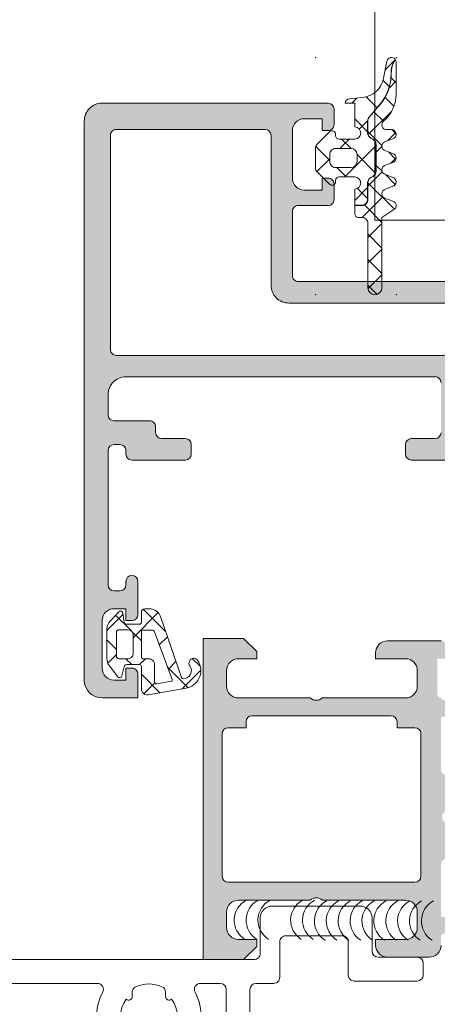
# Model space of a CAD drawing. Header units: millimetres. Extents: x 213386 to 506888, y 183055 to 450952.
# Tile 847 of 1056: x 399514 to 399549, y 329642 to 329725. Entities that reach past the tile are written whole.
import ezdxf

# ---------------------------------------------------------------- set-up
doc = ezdxf.new("R2010")
doc.units = ezdxf.units.MM
doc.layers.add('FASÁDA DETAILNÍ', color=255, linetype='Continuous', lineweight=0)
doc.layers.add('NOVA', color=255, linetype='Continuous', lineweight=0)

# ---------------------------------------------------------------- blocks, each defined once
blk = doc.blocks.new('A$C69D17D4D')
at = {"layer": 'FASÁDA DETAILNÍ'}
h = blk.add_hatch(dxfattribs=at)
h.set_pattern_fill('ANSI37', color=256, scale=0.625, angle=90, style=0)
h.set_pattern_definition([(135, (0, 0), (-1.403165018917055, -1.403165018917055), []), (225, (0, 0), (1.403165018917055, -1.403165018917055), [])])
edge = h.paths.add_edge_path()
edge.add_arc((1579.654066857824, 11962.88997918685), 0.2900050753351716, 224.9975633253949, 359.9994892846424)
edge.add_line((1579.944071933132, 11962.88997660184), (1579.944071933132, 11962.98997086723))
edge.add_arc((1580.25407193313, 11962.98997086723), 0.3099999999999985, 89.99999999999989, 180.0000000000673, ccw=False)
edge.add_line((1580.25407193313, 11963.29997086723), (1581.55404793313, 11963.29997086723))
edge.add_arc((1581.554047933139, 11962.78997086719), 0.5100000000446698, -88.87647985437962, 90.00000000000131, ccw=False)
edge.add_line((1581.564047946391, 11962.28006891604), (1581.564049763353, 11960.92146088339))
edge.add_line((1581.564049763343, 11960.9214608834), (1582.154050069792, 11960.9214608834))
edge.add_arc((1582.154050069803, 11961.41146088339), 0.4900000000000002, -89.99999999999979, 1.272221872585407e-14)
edge.add_line((1582.644050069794, 11961.41146088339), (1582.644050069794, 11962.81145859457))
edge.add_arc((1583.154050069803, 11962.81145859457), 0.5099999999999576, 120.00000000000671, 180.0000000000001, ccw=False)
edge.add_line((1582.899050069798, 11963.2531315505), (1583.099050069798, 11963.36860160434))
edge.add_arc((1582.854050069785, 11963.79295405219), 0.4900000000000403, -59.9999999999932, 1.144999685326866e-13)
edge.add_line((1583.344050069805, 11963.79295405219), (1583.344050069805, 11966.02996389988))
edge.add_arc((1582.854050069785, 11966.0299638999), 0.4899999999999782, 1.144999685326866e-13, 60.00000000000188)
edge.add_line((1583.099050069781, 11966.45431634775), (1582.899050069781, 11966.56978640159))
edge.add_arc((1583.154050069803, 11967.01145935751), 0.5100000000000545, 179.9999999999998, 240.0000000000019, ccw=False)
edge.add_line((1582.644050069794, 11967.01145935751), (1582.644050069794, 11968.00905676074))
edge.add_arc((1583.14998343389, 11968.00905676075), 0.5059333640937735, 139.3588191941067, 180, ccw=False)
edge.add_line((1582.76607949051, 11968.33858116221), (1583.646946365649, 11969.3648124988))
edge.add_arc((1580.616488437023, 11971.96600962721), 3.993732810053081, -40.64118080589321, 0.6188691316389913)
edge.add_arc((1586.619871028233, 11972.0308565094), 2.010000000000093, 153.3452087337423, 180.6188691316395, ccw=False)
edge.add_line((1584.823482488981, 11972.9325705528), (1584.957523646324, 11973.19960642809))
edge.add_arc((1584.654059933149, 11972.95463686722), 0.3900003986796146, 38.91202932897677, 168.9894375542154)
edge.add_line((1584.271238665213, 11973.02912302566), (1583.991637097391, 11971.59103219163))
edge.add_arc((1582.018583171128, 11971.97464424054), 2.010000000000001, -85.00475061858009, -11.002496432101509, ccw=False)
edge.add_line((1582.193600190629, 11969.97227837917), (1581.120640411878, 11969.87849620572))
edge.add_arc((1581.154061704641, 11969.48992909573), 0.3900017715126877, 94.91600467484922, 178.5301263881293)
edge.add_line((1580.764188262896, 11969.49993315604), (1581.564059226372, 11969.49993315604))
edge.add_line((1581.564059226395, 11969.49993315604), (1581.564047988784, 11967.49985381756))
edge.add_arc((1581.554047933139, 11966.98995186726), 0.5100000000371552, -90, 88.87647509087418, ccw=False)
edge.add_line((1581.554047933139, 11966.47995186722), (1580.254071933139, 11966.47995186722))
edge.add_arc((1580.25407193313, 11966.78995186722), 0.3100000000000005, 180, 270, ccw=False)
edge.add_line((1579.944071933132, 11966.78995186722), (1579.944071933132, 11966.88997686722))
edge.add_arc((1579.654056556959, 11966.88994867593), 0.2900153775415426, 0.005569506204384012, 134.9966855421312)
edge.add_line((1579.448996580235, 11967.09503237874), (1578.407699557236, 11966.05446795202))
edge.add_arc((1578.754059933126, 11965.70786372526), 0.4900000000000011, 134.9798378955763, 179.9999999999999)
edge.add_line((1578.264059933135, 11965.70786372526), (1578.264059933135, 11964.07181528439))
edge.add_arc((1578.754059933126, 11964.07181528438), 0.4899999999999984, 180.0000000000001, 225.0276992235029)
edge.add_line((1578.407745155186, 11963.72516549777), (1579.448993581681, 11962.68492335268))
edge = h.paths.add_edge_path()
edge.add_arc((1581.25408174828, 11964.5899480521), 0.4999901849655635, -90.00000000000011, -9.199197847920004e-09, ccw=False)
edge.add_line((1581.25408174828, 11964.08995786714), (1579.95407193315, 11964.08995786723))
edge.add_arc((1579.954053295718, 11964.5899392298), 0.4999813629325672, -180.0021357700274, -89.9978642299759, ccw=False)
edge.add_line((1579.454071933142, 11964.58995786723), (1579.454071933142, 11965.18996486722))
edge.add_arc((1579.954053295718, 11965.18998350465), 0.4999813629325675, 89.99786422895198, 180.0021357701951, ccw=False)
edge.add_line((1579.954071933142, 11965.68996486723), (1581.254081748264, 11965.68996486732))
edge.add_arc((1581.25408174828, 11965.18997468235), 0.4999901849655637, 0, 90.00000000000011, ccw=False)
edge.add_line((1581.754071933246, 11965.18997468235), (1581.754071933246, 11964.58994805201))
h = blk.add_hatch(dxfattribs=at)
h.set_pattern_fill('ANSI37', color=256, scale=0.48, angle=90, style=0)
h.set_pattern_definition([(135, (0, 0), (-1.077630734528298, -1.077630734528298), []), (225, (0, 0), (1.077630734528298, -1.077630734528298), [])])
edge = h.paths.add_edge_path()
edge.add_line((1584.147476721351, 11962.28574469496), (1584.754534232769, 11962.51300358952))
edge.add_arc((1584.65405902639, 11962.88983972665), 0.3900009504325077, -75.0706312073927, 75.07063120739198)
edge.add_line((1584.75453423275, 11963.26667586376), (1584.147476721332, 11963.49393475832))
edge.add_arc((1584.254060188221, 11963.88983972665), 0.4100009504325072, 105.0676336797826, 254.9323663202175, ccw=False)
edge.add_line((1584.147476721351, 11964.28574469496), (1584.754534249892, 11964.51300359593))
edge.add_arc((1584.654060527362, 11964.88983972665), 0.390000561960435, -75.0708416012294, 75.07084160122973)
edge.add_line((1584.754534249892, 11965.26667585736), (1584.147476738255, 11965.493934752))
edge.add_arc((1584.254058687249, 11965.88983972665), 0.4100005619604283, 105.06742474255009, 254.9325713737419, ccw=False)
edge.add_line((1584.147476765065, 11966.28574470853), (1584.754534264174, 11966.51299978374))
edge.add_arc((1584.654047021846, 11966.88988243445), 0.3900489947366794, -75.07068313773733, 89.99999999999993)
edge.add_line((1584.654047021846, 11967.27993142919), (1584.254057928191, 11967.27993142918))
edge.add_arc((1584.254057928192, 11967.68993198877), 0.4100005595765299, 130.3199356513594, 269.99999999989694, ccw=False)
edge.add_arc((1582.054088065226, 11970.28221820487), 2.989972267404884, -49.68006215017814, 0.001330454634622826)
edge.add_line((1585.044060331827, 11970.28228763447), (1585.044059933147, 11972.95407921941))
edge.add_arc((1584.654059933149, 11972.95463686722), 0.3900003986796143, -0.0819252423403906, 35.64056997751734)
edge.add_line((1584.971008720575, 11973.18188953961), (1584.841357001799, 11972.92359827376))
edge.add_arc((1586.619871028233, 11972.0308565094), 1.990000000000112, 153.345208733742, 180.6188691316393)
edge.add_arc((1580.616488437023, 11971.96600962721), 4.013732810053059, -40.641180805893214, 0.6188691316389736, ccw=False)
edge.add_line((1583.662122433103, 11969.35178610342), (1582.781255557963, 11968.32555476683))
edge.add_arc((1583.14998343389, 11968.00905676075), 0.4859333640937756, 139.3588191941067, 179.9999999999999)
edge.add_line((1582.664050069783, 11968.00905676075), (1582.664050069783, 11967.01145935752))
edge.add_arc((1583.154050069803, 11967.01145935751), 0.4900000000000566, 180.0000000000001, 240.0000000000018)
edge.add_line((1582.909050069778, 11966.58710690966), (1583.109050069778, 11966.47163685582))
edge.add_arc((1582.854050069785, 11966.0299638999), 0.5099999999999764, -1.1368683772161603e-13, 60.00000000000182, ccw=False)
edge.add_line((1583.364050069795, 11966.0299638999), (1583.364050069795, 11963.7929540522))
edge.add_arc((1582.854050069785, 11963.79295405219), 0.5100000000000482, -59.99999999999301, -2.2737367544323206e-13, ccw=False)
edge.add_line((1583.10905006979, 11963.35128109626), (1582.90905006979, 11963.23581104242))
edge.add_arc((1583.154050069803, 11962.81145859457), 0.4899999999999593, 120.000000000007, 179.9999999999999)
edge.add_line((1582.664050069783, 11962.81145859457), (1582.664050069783, 11961.41146088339))
edge.add_arc((1582.154050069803, 11961.41146088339), 0.509999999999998, -90.00000000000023, 0, ccw=False)
edge.add_line((1582.154050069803, 11960.90146088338), (1581.564049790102, 11960.90146088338))
edge.add_line((1581.564049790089, 11960.90146088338), (1581.564050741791, 11960.1898393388))
edge.add_arc((1581.854050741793, 11960.18983972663), 0.2900000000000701, 180.0000766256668, 270.0000000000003)
edge.add_line((1581.854050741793, 11959.89983972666), (1582.154035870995, 11959.89983972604))
edge.add_arc((1582.154217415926, 11959.39001773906), 0.5098220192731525, -0.02428648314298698, 90.02040272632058, ccw=False)
edge.add_line((1582.664039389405, 11959.38980163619), (1582.664069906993, 11953.98983868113))
edge.add_arc((1583.254068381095, 11953.98984201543), 0.5899984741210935, 180.0003238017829, 360.0000000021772)
edge.add_line((1583.844066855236, 11953.98984201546), (1583.844066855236, 11959.89525026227))
edge.add_line((1583.844066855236, 11959.89525026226), (1584.848821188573, 11960.55195381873))
edge.add_arc((1584.65406055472, 11960.88984155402), 0.3899997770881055, -60.04057881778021, 75.07024092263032)
edge.add_line((1584.754538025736, 11961.26667587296), (1584.147476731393, 11961.49393475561))
edge.add_arc((1584.254060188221, 11961.88983972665), 0.4100009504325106, 105.0676336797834, 254.9323677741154, ccw=False)
h = blk.add_hatch(color=256, dxfattribs=at)
edge = h.paths.add_edge_path(flags=16)
edge.add_ellipse((1561.518074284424, 11948.79988017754), major_axis=(-0.4999740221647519, 0), ratio=1, start_angle=-0.002977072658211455, end_angle=90.00297707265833, ccw=False)
edge.add_line((1561.01810026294, 11948.79990615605), (1561.01810026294, 11966.79990615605))
edge.add_ellipse((1561.518074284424, 11966.79993213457), major_axis=(-0.4999740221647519, 0), ratio=1, start_angle=-90.00297707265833, end_angle=0.0029770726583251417, ccw=False)
edge.add_line((1561.51810026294, 11967.29990615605), (1574.01810026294, 11967.29990615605))
edge.add_ellipse((1574.018078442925, 11966.79988433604), major_axis=(-0.500021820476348, 0), ratio=1, start_angle=180.0025002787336, end_angle=269.9974997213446, ccw=False)
edge.add_line((1574.51810026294, 11966.79990615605), (1574.51810026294, 11954.19685515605))
edge.add_ellipse((1576.018099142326, 11954.19685403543), major_axis=(-1.499998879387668, 0), ratio=1, start_angle=-4.280425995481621e-05, end_angle=90.00004280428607)
edge.add_line((1576.01810026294, 11952.69685515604), (1589.01808826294, 11952.69685515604))
edge.add_ellipse((1589.018088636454, 11952.19685552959), major_axis=(-0.4999996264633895, 0), ratio=1, start_angle=179.9999571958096, end_angle=270.0000428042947, ccw=False)
edge.add_line((1589.518088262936, 11952.19685515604), (1589.518088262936, 11948.79990615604))
edge.add_ellipse((1589.018088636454, 11948.79990578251), major_axis=(-0.49999962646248, 0), ratio=1, start_angle=89.99995719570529, end_angle=180.0000428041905, ccw=False)
edge.add_line((1589.018088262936, 11948.29990615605), (1561.518100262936, 11948.29990615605))
edge = h.paths.add_edge_path()
edge.add_line((1560.318088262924, 11919.49991115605), (1563.318088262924, 11919.49991115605))
edge.add_line((1563.318088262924, 11919.49991115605), (1563.318088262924, 11921.49991115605))
edge.add_arc((1562.81811424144, 11921.49993713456), 0.4999740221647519, 359.9970229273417, 450.0029770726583)
edge.add_line((1562.818088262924, 11921.99991115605), (1562.318088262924, 11921.99991115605))
edge.add_line((1562.318088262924, 11921.99991115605), (1562.318088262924, 11920.99991115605))
edge.add_line((1562.318088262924, 11920.99991115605), (1561.318088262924, 11920.99991115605))
edge.add_arc((1561.318152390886, 11921.99997528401), 1.000064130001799, 180.0036740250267, 269.9963259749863, ccw=False)
edge.add_line((1560.318088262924, 11921.99991115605), (1560.318088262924, 11925.99991115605))
edge.add_arc((1561.318118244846, 11925.99988117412), 1.000029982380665, 90.00171778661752, 179.9982822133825, ccw=False)
edge.add_line((1561.318088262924, 11926.99991115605), (1562.318088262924, 11926.99991115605))
edge.add_line((1562.318088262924, 11926.99991115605), (1562.318088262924, 11925.99991115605))
edge.add_line((1562.318088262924, 11925.99991115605), (1562.818088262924, 11925.99991115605))
edge.add_arc((1562.818082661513, 11926.49991675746), 0.5000056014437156, 270.0006418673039, 359.999358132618)
edge.add_line((1563.318088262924, 11926.49991115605), (1563.318088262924, 11929.29991415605))
edge.add_arc((1562.818088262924, 11929.29991415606), 0.5, 0, 180)
edge.add_line((1562.318088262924, 11929.29991415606), (1562.318088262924, 11928.99991115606))
edge.add_arc((1561.818077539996, 11928.99992187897), 0.5000107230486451, 270.0012287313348, 359.99877126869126, ccw=False)
edge.add_line((1561.818088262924, 11928.49991115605), (1561.318088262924, 11928.49991115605))
edge.add_arc((1561.318156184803, 11928.99997907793), 0.5000679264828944, 180.0077822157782, 269.9922177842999, ccw=False)
edge.add_line((1560.818088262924, 11928.99991115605), (1560.818088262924, 11940.29990615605))
edge.add_arc((1561.318110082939, 11940.29988433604), 0.5000218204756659, 90.00250027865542, 179.9974997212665, ccw=False)
edge.add_line((1561.318088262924, 11940.79990615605), (1561.818088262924, 11940.79990615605))
edge.add_arc((1561.818150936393, 11940.29996882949), 0.4999373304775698, -0.007182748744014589, 90.00718274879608, ccw=False)
edge.add_line((1562.318088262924, 11940.29990615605), (1562.318088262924, 11939.99990315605))
edge.add_arc((1562.81815106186, 11939.99996595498), 0.500062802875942, 180.0071953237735, 269.9928046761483)
edge.add_line((1562.818088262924, 11939.49990315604), (1567.318088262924, 11939.49990315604))
edge.add_arc((1567.318082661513, 11939.99990875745), 0.5000056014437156, 270.0006418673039, 359.999358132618)
edge.add_line((1567.818088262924, 11939.99990315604), (1567.818088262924, 11940.79990615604))
edge.add_arc((1567.31811424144, 11940.79993213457), 0.4999740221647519, 359.9970229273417, 450.0029770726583)
edge.add_line((1567.318088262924, 11941.29990615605), (1565.318088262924, 11941.29990615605))
edge.add_arc((1565.318156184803, 11941.79997407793), 0.5000679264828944, 180.0077822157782, 269.9922177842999, ccw=False)
edge.add_line((1564.818088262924, 11941.79990615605), (1564.818088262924, 11942.29990615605))
edge.add_arc((1564.318150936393, 11942.29996882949), 0.499937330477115, 359.9928172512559, 450.0071827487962)
edge.add_line((1564.318088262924, 11942.79990615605), (1561.318088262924, 11942.79990615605))
edge.add_arc((1561.318143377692, 11943.29996127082), 0.5000551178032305, 180.006314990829, 269.99368500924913, ccw=False)
edge.add_line((1560.818088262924, 11943.29990615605), (1560.818088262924, 11944.99990315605))
edge.add_arc((1562.318056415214, 11944.99993500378), 1.499968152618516, 89.99878348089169, 180.0012165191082, ccw=False)
edge.add_line((1562.318088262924, 11946.49990315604), (1588.318088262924, 11946.49990315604))
edge.add_arc((1588.318109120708, 11945.99992401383), 0.4999791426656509, -0.0023902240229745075, 90.0023902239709, ccw=False)
edge.add_line((1588.818088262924, 11945.99990315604), (1588.818088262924, 11941.79990615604))
edge.add_arc((1588.318082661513, 11941.79991175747), 0.5000056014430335, 270.0006418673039, 359.99935813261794, ccw=False)
edge.add_line((1588.318088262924, 11941.29990615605), (1586.318088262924, 11941.29990615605))
edge.add_arc((1586.318110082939, 11940.79988433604), 0.500021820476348, 90.00250027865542, 179.9974997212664)
edge.add_line((1585.818088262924, 11940.79990615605), (1585.818088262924, 11939.99990315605))
edge.add_arc((1586.31814081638, 11939.9999557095), 0.5000525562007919, 180.0060215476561, 269.993978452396)
edge.add_line((1586.318088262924, 11939.49990315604), (1591.318089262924, 11939.49990315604))
edge.add_line((1591.318089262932, 11939.49990315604), (1592.075978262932, 11939.71722415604))
edge.add_arc((1592.158669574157, 11939.42884574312), 0.2999999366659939, 37.90481467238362, 106.00002422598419, ccw=False)
edge.add_arc((1592.632089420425, 11939.79745629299), 0.3000001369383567, 217.9047180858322, 269.9999699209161)
edge.add_line((1592.632089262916, 11939.49745615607), (1594.696236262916, 11939.49745815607))
edge.add_arc((1594.696236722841, 11939.89745755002), 0.3999993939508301, 269.9999341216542, 381.9737695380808)
edge.add_line((1595.067178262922, 11940.04713015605), (1594.250817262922, 11942.07035915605))
edge.add_arc((1594.065347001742, 11941.99552253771), 0.1999993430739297, 21.97390785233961, 114.1410923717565)
edge.add_line((1593.983550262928, 11942.17803015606), (1591.599865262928, 11941.10971015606))
edge.add_arc((1591.518068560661, 11941.29221826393), 0.1999997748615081, 179.180099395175, 294.1410254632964, ccw=False)
edge.add_line((1591.318089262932, 11941.29508015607), (1591.318088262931, 11952.59916015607))
edge.add_arc((1591.50950276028, 11952.60759187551), 0.1916001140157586, 88.95554997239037, 182.5222218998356, ccw=False)
edge.add_line((1591.512995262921, 11952.79916015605), (1591.933579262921, 11952.79916015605))
edge.add_line((1591.933579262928, 11952.79916015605), (1594.399191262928, 11951.36742515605))
edge.add_arc((1594.550002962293, 11951.62676214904), 0.2999997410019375, 239.8208038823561, 344.0000282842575)
edge.add_line((1594.838381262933, 11951.54407115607), (1595.266252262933, 11953.03623215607))
edge.add_line((1595.266252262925, 11953.03623215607), (1595.764664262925, 11953.89950715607))
edge.add_arc((1595.418254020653, 11954.09950710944), 0.4000000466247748, 330.0000115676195, 449.9999652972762)
edge.add_line((1595.418254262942, 11954.49950715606), (1591.310323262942, 11954.49916015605))
edge.add_line((1591.310323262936, 11954.49916015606), (1576.818266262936, 11954.49685515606))
edge.add_arc((1576.818088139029, 11954.99685500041), 0.4999998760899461, 179.9999821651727, 270.0204115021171, ccw=False)
edge.add_line((1576.318088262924, 11954.99685515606), (1576.318088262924, 11960.39989715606))
edge.add_arc((1576.818087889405, 11960.3998975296), 0.49999962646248, 89.99995719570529, 180.0000428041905, ccw=False)
edge.add_line((1576.818088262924, 11960.89989715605), (1579.318088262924, 11960.89989715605))
edge.add_arc((1579.318088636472, 11961.3998967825), 0.4999996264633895, 269.9999571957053, 360.0000428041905)
edge.add_line((1579.818088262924, 11961.39989715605), (1579.818088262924, 11962.69990015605))
edge.add_arc((1579.318109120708, 11962.69992101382), 0.4999791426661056, 359.997609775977, 450.0023902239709)
edge.add_line((1579.318088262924, 11963.19990015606), (1578.818088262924, 11963.19990015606))
edge.add_line((1578.818088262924, 11963.19990015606), (1578.818088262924, 11962.19990015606))
edge.add_line((1578.818088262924, 11962.19990015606), (1577.318088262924, 11962.19990015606))
edge.add_arc((1577.318119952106, 11963.19993184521), 1.000031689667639, 180.0018155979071, 269.99818440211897, ccw=False)
edge.add_line((1576.318088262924, 11963.19990015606), (1576.318088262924, 11967.19990015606))
edge.add_arc((1577.318157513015, 11967.19983090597), 1.00006925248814, 90.00396746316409, 179.9960325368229, ccw=False)
edge.add_line((1577.318088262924, 11968.19990015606), (1578.818088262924, 11968.19990015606))
edge.add_line((1578.818088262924, 11968.19990015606), (1578.818088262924, 11967.19990015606))
edge.add_line((1578.818088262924, 11967.19990015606), (1579.318088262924, 11967.19990015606))
edge.add_arc((1579.31811424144, 11967.69987417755), 0.4999740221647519, 269.9970229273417, 360.0029770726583)
edge.add_line((1579.818088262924, 11967.69990015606), (1579.818088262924, 11968.99990315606))
edge.add_arc((1579.318082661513, 11968.99989755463), 0.5000056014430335, 0.000641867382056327, 89.99935813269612)
edge.add_line((1579.318088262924, 11969.49990315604), (1560.318088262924, 11969.49990315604))
edge.add_arc((1560.318058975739, 11967.99993244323), 1.49997071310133, 89.99888129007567, 180.0011187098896)
edge.add_line((1558.818088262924, 11967.99990315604), (1558.818088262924, 11920.99991115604))
edge.add_arc((1560.318148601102, 11920.99997149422), 1.500060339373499, 180.002304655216, 269.9976953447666)
h = blk.add_hatch(dxfattribs=at)
h.set_pattern_fill('ANSI37', color=256, scale=0.625, angle=180, style=0)
h.set_pattern_definition([(225, (1562.318060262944, 11921.99993115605), (1.403165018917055, -1.403165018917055), []), (315, (1562.318060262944, 11921.99993115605), (1.403165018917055, 1.403165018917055), [])])
edge = h.paths.add_edge_path(flags=16)
edge.add_ellipse((1564.22027340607, 11922.30214619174), major_axis=(-0.4977897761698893, 0), ratio=1, start_angle=179.7452779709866, end_angle=270.192579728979)
edge.add_line((1564.218600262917, 11922.79993315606), (1563.718081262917, 11922.79993315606))
edge.add_ellipse((1563.718067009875, 11922.89991690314), major_axis=(-0.09998374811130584, 0), ratio=1, start_angle=-0.00874069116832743, end_angle=90.00816772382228, ccw=False)
edge.add_line((1563.618083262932, 11922.89993215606), (1563.618079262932, 11925.10036215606))
edge.add_ellipse((1563.718083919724, 11925.10035949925), major_axis=(-0.1000046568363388, 0), ratio=1, start_angle=270.0015221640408, end_angle=359.99847783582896, ccw=False)
edge.add_line((1563.718081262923, 11925.20036415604), (1564.530023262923, 11925.20036415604))
edge.add_ellipse((1564.53001478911, 11925.00035753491), major_axis=(-0.2000066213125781, 0), ratio=1, start_angle=195.688615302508, end_angle=269.99757251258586, ccw=False)
edge.add_line((1564.722570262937, 11925.05444115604), (1566.209895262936, 11921.03630015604))
edge.add_ellipse((1566.116113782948, 11921.00158666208), major_axis=(-0.09999996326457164, 0), ratio=1, start_angle=100.32228414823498, end_angle=200.3121828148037, ccw=False)
edge.add_line((1566.134032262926, 11920.90320515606), (1564.924563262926, 11920.68292215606))
edge.add_ellipse((1564.918054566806, 11920.88281252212), major_axis=(-0.1999963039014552, 0), ratio=1, start_angle=-0.0010410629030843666, end_angle=91.86496785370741, ccw=False)
edge.add_line((1564.718058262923, 11920.88281615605), (1564.718058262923, 11922.29993315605))
edge = h.paths.add_edge_path(flags=16)
edge.add_ellipse((1561.718069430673, 11922.9999343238), major_axis=(-0.200000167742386, 0), ratio=1, start_angle=-0.00023842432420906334, end_angle=90.00023842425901, ccw=False)
edge.add_line((1561.518069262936, 11922.99993515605), (1561.518073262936, 11925.03439215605))
edge.add_ellipse((1561.718068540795, 11925.03439687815), major_axis=(-0.1999952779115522, 0), ratio=1, start_angle=-90.00049336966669, end_angle=0.0013528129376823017, ccw=False)
edge.add_line((1561.718070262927, 11925.23439215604), (1562.518080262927, 11925.23439215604))
edge.add_ellipse((1562.518071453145, 11924.83438134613), major_axis=(-0.4000108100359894, 0), ratio=1, start_angle=180.0019780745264, end_angle=269.99873812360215, ccw=False)
edge.add_line((1562.918082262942, 11924.83439515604), (1562.918082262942, 11923.19993215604))
edge.add_ellipse((1562.518087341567, 11923.19992907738), major_axis=(-0.3999949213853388, 0), ratio=1, start_angle=89.99898604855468, end_angle=180.0004409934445, ccw=False)
edge.add_line((1562.518080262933, 11922.79993415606), (1561.718070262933, 11922.79993415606))
edge = h.paths.add_edge_path()
edge.add_arc((1561.794621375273, 11921.39994225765), 0.2000083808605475, 220.0023157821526, 344.9984805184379)
edge.add_line((1561.987813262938, 11921.34817115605), (1562.178347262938, 11922.15169615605))
edge.add_arc((1562.371540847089, 11922.09991976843), 0.2000113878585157, 90.00274550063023, 164.997143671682, ccw=False)
edge.add_line((1562.371531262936, 11922.29993115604), (1563.468081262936, 11922.29993115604))
edge.add_arc((1563.46809161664, 11922.14994350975), 0.1499876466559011, -0.00395514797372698, 90.00395514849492, ccw=False)
edge.add_line((1563.618079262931, 11922.14993315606), (1563.618071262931, 11920.26706215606))
edge.add_arc((1564.118071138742, 11920.26706024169), 0.4999998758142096, 179.9997806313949, 279.9335722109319)
edge.add_line((1564.204324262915, 11919.77455615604), (1567.524050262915, 11920.35594515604))
edge.add_arc((1567.117975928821, 11921.79993068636), 1.49999685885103, 285.7069244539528, 395.0875539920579)
edge.add_arc((1568.018078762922, 11922.43223765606), 0.3999981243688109, 35.08800412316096, 215.088004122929)
edge.add_arc((1567.136779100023, 11921.79771609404), 0.6860034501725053, -89.5156416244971, 36.14118557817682, ccw=False)
edge.add_arc((1567.122958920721, 11921.26083971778), 0.1503878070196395, 199.0161509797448, 277.4960782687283, ccw=False)
edge.add_line((1566.980778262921, 11921.21183815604), (1565.253096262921, 11926.25806415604))
edge.add_arc((1564.287004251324, 11925.9999430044), 0.9999801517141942, 14.95891093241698, 90.0005723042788)
edge.add_line((1564.286994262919, 11926.99992315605), (1563.918089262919, 11926.99993515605))
edge.add_arc((1563.918109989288, 11926.69991542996), 0.3000197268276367, 90.00395818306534, 179.9968057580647)
edge.add_line((1563.618090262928, 11926.69993215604), (1563.618090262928, 11925.84991715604))
edge.add_arc((1563.468106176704, 11925.84990424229), 0.1499840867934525, -90.0049332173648, 0.004933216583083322, ccw=False)
edge.add_line((1563.468093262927, 11925.69992015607), (1562.371531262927, 11925.69993115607))
edge.add_arc((1562.371540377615, 11925.89994574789), 0.200014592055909, 195.0023743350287, 269.9973890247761, ccw=False)
edge.add_line((1562.178343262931, 11925.84817015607), (1562.049249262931, 11926.65154215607))
edge.add_arc((1561.856073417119, 11926.59981774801), 0.1999808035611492, 14.98978708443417, 135.0074444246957)
edge.add_line((1561.714647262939, 11926.74120715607), (1560.988128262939, 11925.96533715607))
edge.add_arc((1561.718069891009, 11925.28182674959), 1.000000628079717, 136.8814623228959, 180.0000340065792)
edge.add_line((1560.718069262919, 11925.28182615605), (1560.718069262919, 11922.80319315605))
edge.add_arc((1561.718072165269, 11922.80319420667), 1.000002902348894, 180.0000601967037, 217.8277930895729)
edge.add_line((1560.928212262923, 11922.18990215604), (1561.641411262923, 11921.27137315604))
h = blk.add_hatch(color=256, dxfattribs=at)
edge = h.paths.add_edge_path()
edge.add_arc((1588.938067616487, 11901.20006205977), 0.1199999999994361, 180, 270.0000000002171)
edge.add_line((1588.938067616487, 11901.08006205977), (1591.698065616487, 11901.08006205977))
edge.add_arc((1591.698065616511, 11900.78006205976), 0.3000000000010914, 0, 89.9999999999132, ccw=False)
edge.add_line((1591.998065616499, 11900.78006205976), (1591.998065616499, 11899.80008774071))
edge.add_arc((1591.698065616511, 11899.8000877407), 0.3000000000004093, -89.9999999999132, 0, ccw=False)
edge.add_line((1591.698065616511, 11899.50008774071), (1589.818054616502, 11899.50008774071))
edge.add_arc((1589.550511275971, 11899.42122064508), 0.2789255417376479, 16.42459455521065, 91.16287007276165)
edge.add_line((1589.544850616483, 11899.7000887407), (1589.091256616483, 11899.7000887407))
edge.add_arc((1589.085588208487, 11899.42125129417), 0.2788950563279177, 88.83541062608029, 163.5801235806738)
edge.add_line((1588.818067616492, 11899.50008774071), (1588.818067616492, 11898.69991302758))
edge.add_arc((1587.818067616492, 11898.69991302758), 0.9999999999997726, -89.99999999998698, 0, ccw=False)
edge.add_line((1587.818067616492, 11897.69991302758), (1584.318060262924, 11897.69991302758))
edge.add_arc((1584.318080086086, 11898.69993285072), 1.000019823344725, 180.0011357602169, 269.99886423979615, ccw=False)
edge.add_line((1583.318060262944, 11898.69991302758), (1583.318060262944, 11899.19991302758))
edge.add_line((1583.318060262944, 11899.19991302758), (1585.818060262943, 11899.19991302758))
edge.add_arc((1585.818014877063, 11900.19995841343), 1.0000453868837, 270.0026002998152, 359.9973997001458)
edge.add_line((1586.818060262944, 11900.19991302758), (1586.818060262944, 11901.49993133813))
edge.add_arc((1585.818007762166, 11901.49987883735), 1.000052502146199, 0.003007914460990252, 89.99699208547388)
edge.add_line((1585.818060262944, 11902.49993133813), (1578.818060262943, 11902.49993133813))
edge.add_arc((1578.318060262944, 11901.97480958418), 0.7250881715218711, 46.4038161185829, 133.5961838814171)
edge.add_line((1577.818060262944, 11902.49993133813), (1571.783972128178, 11902.49993133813))
edge.add_arc((1571.784024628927, 11901.49987883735), 1.000052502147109, 90.00300791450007, 179.9969920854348)
edge.add_line((1570.783972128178, 11901.49993133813), (1570.783972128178, 11900.19991302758))
edge.add_arc((1571.78401751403, 11900.19995841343), 1.000045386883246, 180.0026002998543, 269.9973997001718)
edge.add_line((1571.783972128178, 11899.19991302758), (1573.318060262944, 11899.19991302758))
edge.add_line((1573.318060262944, 11899.19991302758), (1573.318060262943, 11898.59990692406))
edge.add_line((1573.318060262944, 11898.59990692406), (1572.218054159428, 11897.49993133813))
edge.add_line((1572.218054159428, 11897.49993133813), (1568.818060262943, 11897.49993133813))
edge.add_line((1568.818060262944, 11897.49993133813), (1568.818060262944, 11924.499832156))
edge.add_line((1568.818060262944, 11924.499832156), (1572.218054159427, 11924.499832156))
edge.add_line((1572.218054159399, 11924.499832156), (1573.318060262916, 11923.39985657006))
edge.add_line((1573.318060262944, 11923.39985657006), (1573.318060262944, 11922.79985046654))
edge.add_line((1573.318060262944, 11922.79985046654), (1571.783972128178, 11922.79985046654))
edge.add_arc((1571.78401751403, 11921.79980508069), 1.0000453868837, 90.00260029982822, 179.9973997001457)
edge.add_line((1570.783972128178, 11921.79985046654), (1570.783972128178, 11920.499832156))
edge.add_arc((1571.784024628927, 11920.49988465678), 1.000052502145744, 180.003007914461, 269.9969920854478)
edge.add_line((1571.783972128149, 11919.499832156), (1577.818060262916, 11919.499832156))
edge.add_arc((1578.318060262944, 11920.02495390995), 0.7250881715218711, 226.4038161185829, 313.5961838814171)
edge.add_line((1578.818060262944, 11919.499832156), (1585.818060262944, 11919.499832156))
edge.add_arc((1585.818007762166, 11920.49988465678), 1.000052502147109, 270.0030079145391, 359.9969920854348)
edge.add_line((1586.818060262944, 11920.499832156), (1586.818060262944, 11921.79985046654))
edge.add_arc((1585.818014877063, 11921.79980508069), 1.000045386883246, 0.002600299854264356, 89.9973997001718)
edge.add_line((1585.818060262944, 11922.79985046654), (1583.318060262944, 11922.79985046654))
edge.add_line((1583.318060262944, 11922.79985046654), (1583.318060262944, 11923.29985046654))
edge.add_arc((1584.318080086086, 11923.2998306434), 1.00001982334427, 90.00113576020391, 179.9988642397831, ccw=False)
edge.add_line((1584.318060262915, 11924.29985046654), (1588.818060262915, 11924.29985046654))
edge.add_arc((1588.818070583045, 11923.79986078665), 0.4999896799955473, -0.0011826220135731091, 90.00118262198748, ccw=False)
edge.add_line((1589.318060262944, 11923.79985046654), (1589.318060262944, 11922.79985046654))
edge.add_line((1589.318060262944, 11922.79985046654), (1588.518057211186, 11922.79985046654))
edge.add_line((1588.518057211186, 11922.79985046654), (1588.518057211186, 11919.79983520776))
edge.add_arc((1588.818064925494, 11919.79983251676), 0.3000077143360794, 179.9994860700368, 270.0005139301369)
edge.add_arc((1589.085588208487, 11919.57866124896), 0.278895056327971, 196.4198764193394, 271.1645893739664)
edge.add_line((1589.091256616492, 11919.29982380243), (1589.544850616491, 11919.29982380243))
edge.add_arc((1589.550511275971, 11919.57869189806), 0.2789255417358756, 268.8371299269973, 343.5754054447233)
edge.add_line((1589.81805461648, 11919.49982480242), (1591.698065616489, 11919.49982480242))
edge.add_arc((1591.698065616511, 11919.19982480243), 0.2999999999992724, 0, 90.00000000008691, ccw=False)
edge.add_line((1591.998065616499, 11919.19982480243), (1591.998065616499, 11918.21985048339))
edge.add_arc((1591.698065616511, 11918.21985048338), 0.2999999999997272, -90.00000000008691, 0, ccw=False)
edge.add_line((1591.698065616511, 11917.91985048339), (1588.938067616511, 11917.91985048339))
edge.add_arc((1588.938067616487, 11917.7998504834), 0.1200000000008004, 90.00000000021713, 180)
edge.add_line((1588.818067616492, 11917.7998504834), (1588.818067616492, 11913.49982480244))
edge.add_arc((1589.318067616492, 11913.49982480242), 0.5, 180, 269.9999999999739)
edge.add_line((1589.318067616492, 11912.99982480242), (1590.018067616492, 11912.99982480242))
edge.add_line((1590.018067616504, 11912.99982480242), (1592.410887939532, 11914.38132026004))
edge.add_arc((1592.47994783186, 11914.26170501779), 0.1381197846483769, -7.7024374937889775, 119.99999999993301, ccw=False)
edge.add_arc((1587.63859659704, 11914.70932340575), 4.999999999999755, 288.7094007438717, 354.65077199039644, ccw=False)
edge.add_arc((1589.402822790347, 11909.49995627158), 0.5000000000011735, 108.709400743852, 251.2905992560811)
edge.add_arc((1587.63859659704, 11904.29058913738), 4.99999999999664, 5.349228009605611, 71.29059925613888, ccw=False)
edge.add_arc((1592.47994783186, 11904.73820752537), 0.1381197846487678, -119.99999999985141, 7.702437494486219, ccw=False)
edge.add_line((1592.410887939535, 11904.61859228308), (1590.018067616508, 11906.0000877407))
edge.add_line((1590.018067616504, 11906.00008774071), (1589.318067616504, 11906.00008774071))
edge.add_arc((1589.318067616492, 11905.50008774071), 0.5, 89.99999999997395, 180)
edge.add_line((1588.818067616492, 11905.50008774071), (1588.818067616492, 11901.20006205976))
edge = h.paths.add_edge_path(flags=16)
edge.add_arc((1570.918066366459, 11916.49983978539), 0.5, 90, 180)
edge.add_line((1570.418066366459, 11916.49983978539), (1570.418066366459, 11904.49993133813))
edge.add_arc((1570.918066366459, 11904.49993133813), 0.5, 180, 270)
edge.add_line((1570.918066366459, 11903.99993133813), (1586.618048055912, 11903.99993133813))
edge.add_arc((1586.618048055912, 11904.49993133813), 0.5, 270, 360)
edge.add_line((1587.118048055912, 11904.49993133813), (1587.118048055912, 11916.49983978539))
edge.add_arc((1586.618048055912, 11916.49983978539), 0.5, 0, 90)
edge.add_line((1586.618048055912, 11916.99983978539), (1585.118048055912, 11916.99983978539))
edge.add_line((1585.118048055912, 11916.99983978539), (1585.118048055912, 11917.49983978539))
edge.add_arc((1584.618048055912, 11917.49983978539), 0.5, 0, 90)
edge.add_line((1584.618048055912, 11917.99983978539), (1572.918066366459, 11917.99983978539))
edge.add_arc((1572.918066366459, 11917.49983978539), 0.5, 90, 180)
edge.add_line((1572.418066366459, 11917.49983978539), (1572.418066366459, 11916.99983978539))
edge.add_line((1572.418066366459, 11916.99983978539), (1570.918066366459, 11916.99983978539))
blk.add_lwpolyline([(1627.253972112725, 12040.64530968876), (1627.253972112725, 12428.33608654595), (1583.253972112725, 12428.33608654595), (1583.253972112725, 12040.64530968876), (1583.253972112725, 11959.6744308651), (1627.253972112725, 11959.6744308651)], close=True, dxfattribs=at)
at = {"layer": 'FASÁDA DETAILNÍ', "color": 7}
for points in [[(1579.448993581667, 11962.68492335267, 0.6681907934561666), (1579.944071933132, 11962.88997660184), (1579.944071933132, 11962.98997086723, -0.41421356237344), (1580.25407193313, 11963.29997086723), (1581.554047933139, 11963.29997086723, -0.9902431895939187), (1581.564047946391, 11962.28006891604), (1581.564049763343, 11960.9214608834), (1582.154050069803, 11960.9214608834, 0.4142135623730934), (1582.644050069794, 11961.41146088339), (1582.644050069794, 11962.81145859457, -0.267949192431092), (1582.899050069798, 11963.2531315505), (1583.099050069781, 11963.36860160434, 0.2679491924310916), (1583.344050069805, 11963.79295405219), (1583.344050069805, 11966.0299638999, 0.267949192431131), (1583.099050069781, 11966.45431634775), (1582.899050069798, 11966.56978640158, -0.2679491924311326), (1582.644050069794, 11967.01145935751), (1582.644050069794, 11968.00905676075, -0.1792130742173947), (1582.76607949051, 11968.33858116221), (1583.646946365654, 11969.3648124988, 0.1820014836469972), (1584.609988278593, 11972.00914631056, -0.1195687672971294), (1584.823482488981, 11972.9325705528), (1584.957523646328, 11973.1996064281, 0.6375452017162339), (1584.271238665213, 11973.02912302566), (1583.991637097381, 11971.59103219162, -0.3346062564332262), (1582.193600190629, 11969.97227837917), (1581.120640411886, 11969.87849620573, 0.381933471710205), (1580.764188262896, 11969.49993315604), (1581.564059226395, 11969.49993315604), (1581.564047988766, 11967.49985381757, -0.9902431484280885), (1581.554047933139, 11966.47995186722), (1580.25407193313, 11966.47995186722, -0.414213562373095), (1579.944071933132, 11966.78995186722), (1579.944071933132, 11966.88997686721, 0.6681225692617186), (1579.448996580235, 11967.09503237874), (1578.407699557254, 11966.05446795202, 0.1990038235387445), (1578.264059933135, 11965.70786372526), (1578.264059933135, 11964.07181528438, 0.199038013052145), (1578.407745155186, 11963.72516549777), (1579.448993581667, 11962.68492335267)], [(1584.147476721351, 11962.28574469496), (1584.75453423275, 11962.51300358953, 0.7683067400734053), (1584.75453423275, 11963.26667586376), (1584.147476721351, 11963.49393475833, -0.7663896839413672), (1584.147476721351, 11964.28574469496), (1584.754534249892, 11964.51300359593, 0.7683096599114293), (1584.754534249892, 11965.26667585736), (1584.147476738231, 11965.49393475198, -0.766392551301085), (1584.147476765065, 11966.28574470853), (1584.754534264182, 11966.51299978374, 0.8775222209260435), (1584.654047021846, 11967.27993142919), (1584.254057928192, 11967.27993142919, -0.6981291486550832), (1583.98876497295, 11968.00253414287, 0.2202365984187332), (1585.044060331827, 11970.28228763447), (1585.044059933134, 11972.9540792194, 0.1571434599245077), (1584.971008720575, 11973.18188953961), (1584.841357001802, 11972.92359827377, 0.1195687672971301), (1584.629987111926, 11972.00936233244, -0.1820014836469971), (1583.662122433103, 11969.35178610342), (1582.781255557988, 11968.32555476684, 0.1792130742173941), (1582.664050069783, 11968.00905676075), (1582.664050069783, 11967.01145935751, 0.2679491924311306), (1582.909050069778, 11966.58710690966), (1583.10905006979, 11966.47163685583, -0.2679491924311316), (1583.364050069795, 11966.0299638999), (1583.364050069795, 11963.79295405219, -0.2679491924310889), (1583.10905006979, 11963.35128109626), (1582.909050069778, 11963.23581104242, 0.2679491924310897), (1582.664050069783, 11962.81145859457), (1582.664050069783, 11961.41146088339, -0.4142135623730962), (1582.154050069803, 11960.90146088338), (1581.564049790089, 11960.90146088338), (1581.564050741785, 11960.1898393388, 0.4142131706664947), (1581.854050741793, 11959.89983972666), (1582.154035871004, 11959.89983972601, -0.414442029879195), (1582.664039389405, 11959.38980163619), (1582.664069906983, 11953.98983868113, 0.999997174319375), (1583.844066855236, 11953.98984201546), (1583.844066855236, 11959.89525026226), (1584.848821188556, 11960.55195381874, 0.6688782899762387), (1584.754538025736, 11961.26667587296), (1584.147476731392, 11961.49393475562, -0.7663896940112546), (1584.147476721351, 11962.28574469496)], [(1581.754071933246, 11964.58994805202, -0.4142135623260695), (1581.25408174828, 11964.08995786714), (1579.954071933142, 11964.08995786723, -0.4142353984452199), (1579.454071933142, 11964.58995786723), (1579.454071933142, 11965.18996486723, -0.4142353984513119), (1579.954071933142, 11965.68996486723), (1581.25408174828, 11965.68996486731, -0.4142135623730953), (1581.754071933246, 11965.18997468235), (1581.754071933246, 11964.58994805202)]]:
    blk.add_lwpolyline(points, format="xyb", close=True, dxfattribs=at)
at = {"layer": 'FASÁDA DETAILNÍ'}
for points in [[(1588.818088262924, 11941.79990615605, -0.414207), (1588.318088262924, 11941.29990615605), (1586.318088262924, 11941.29990615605), (1586.318088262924, 11941.29990615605, 0.414188), (1585.818088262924, 11940.79990615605), (1585.818088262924, 11939.99990315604), (1585.818088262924, 11939.99990315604, 0.414152), (1586.318088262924, 11939.49990315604), (1591.318089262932, 11939.49990315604)], [(1591.310323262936, 11954.49916015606), (1576.818266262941, 11954.49685515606), (1576.818266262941, 11954.49685515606, -0.414318), (1576.318088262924, 11954.99685515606), (1576.318088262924, 11960.39989715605), (1576.318088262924, 11960.39989715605, -0.414214), (1576.818088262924, 11960.89989715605), (1579.318088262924, 11960.89989715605), (1579.318088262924, 11960.89989715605, 0.414214), (1579.818088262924, 11961.39989715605), (1579.818088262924, 11962.69990015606), (1579.818088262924, 11962.69990015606, 0.414238), (1579.318088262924, 11963.19990015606), (1578.818088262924, 11963.19990015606), (1578.818088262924, 11962.19990015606), (1577.318088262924, 11962.19990015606), (1577.318088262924, 11962.19990015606, -0.414195), (1576.318088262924, 11963.19990015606), (1576.318088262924, 11967.19990015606), (1576.318088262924, 11967.19990015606, -0.414173), (1577.318088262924, 11968.19990015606), (1578.818088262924, 11968.19990015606), (1578.818088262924, 11967.19990015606), (1579.318088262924, 11967.19990015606), (1579.318088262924, 11967.19990015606, 0.414244), (1579.818088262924, 11967.69990015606), (1579.818088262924, 11968.99990315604), (1579.818088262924, 11968.99990315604, 0.414207), (1579.318088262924, 11969.49990315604), (1560.318088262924, 11969.49990315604), (1560.318088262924, 11969.49990315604, 0.414225), (1558.818088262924, 11967.99990315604), (1558.818088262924, 11920.99991115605), (1558.818088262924, 11920.99991115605, 0.41419), (1560.318088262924, 11919.49991115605), (1560.318088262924, 11919.49991115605), (1563.318088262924, 11919.49991115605), (1563.318088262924, 11921.49991115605), (1563.318088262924, 11921.49991115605, 0.414244), (1562.818088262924, 11921.99991115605), (1562.318088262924, 11921.99991115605), (1562.318088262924, 11920.99991115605), (1561.318088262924, 11920.99991115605), (1561.318088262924, 11920.99991115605, -0.414176), (1560.318088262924, 11921.99991115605), (1560.318088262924, 11925.99991115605), (1560.318088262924, 11925.99991115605, -0.414196), (1561.318088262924, 11926.99991115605), (1562.318088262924, 11926.99991115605), (1562.318088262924, 11925.99991115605), (1562.818088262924, 11925.99991115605), (1562.818088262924, 11925.99991115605, 0.414207), (1563.318088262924, 11926.49991115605), (1563.318088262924, 11929.29991415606), (1563.318088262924, 11929.29991415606, 1), (1562.318088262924, 11929.29991415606), (1562.318088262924, 11928.99991115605), (1562.318088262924, 11928.99991115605, -0.414201), (1561.818088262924, 11928.49991115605), (1561.318088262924, 11928.49991115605), (1561.318088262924, 11928.49991115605, -0.414134), (1560.818088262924, 11928.99991115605), (1560.818088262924, 11940.29990615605), (1560.818088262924, 11940.29990615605, -0.414188), (1561.318088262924, 11940.79990615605), (1561.818088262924, 11940.79990615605), (1561.818088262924, 11940.79990615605, -0.414287), (1562.318088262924, 11940.29990615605), (1562.318088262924, 11939.99990315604), (1562.318088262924, 11939.99990315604, 0.41414), (1562.818088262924, 11939.49990315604), (1567.318088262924, 11939.49990315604), (1567.318088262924, 11939.49990315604, 0.414207), (1567.818088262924, 11939.99990315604), (1567.818088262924, 11940.79990615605), (1567.818088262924, 11940.79990615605, 0.414244), (1567.318088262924, 11941.29990615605), (1565.318088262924, 11941.29990615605), (1565.318088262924, 11941.29990615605, -0.414134), (1564.818088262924, 11941.79990615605), (1564.818088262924, 11942.29990615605), (1564.818088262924, 11942.29990615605, 0.414287), (1564.318088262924, 11942.79990615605), (1561.318088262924, 11942.79990615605), (1561.318088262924, 11942.79990615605, -0.414149), (1560.818088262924, 11943.29990615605), (1560.818088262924, 11944.99990315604), (1560.818088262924, 11944.99990315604, -0.414226), (1562.318088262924, 11946.49990315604), (1588.318088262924, 11946.49990315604), (1588.318088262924, 11946.49990315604, -0.414238), (1588.818088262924, 11945.99990315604)], [(1588.818067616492, 11898.69991302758, -0.414213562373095), (1587.818067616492, 11897.69991302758), (1584.318060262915, 11897.69991302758, -0.4142019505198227), (1583.318060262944, 11898.69991302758), (1583.318060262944, 11899.19991302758), (1585.818060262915, 11899.19991302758, 0.4141869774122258), (1586.818060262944, 11900.19991302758), (1586.818060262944, 11901.49993133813, 0.4141828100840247), (1585.818060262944, 11902.49993133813), (1578.818060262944, 11902.49993133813, 0.3999328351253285), (1577.818060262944, 11902.49993133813), (1571.783972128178, 11902.49993133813, 0.4141828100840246), (1570.783972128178, 11901.49993133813), (1570.783972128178, 11900.19991302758, 0.4141869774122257), (1571.783972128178, 11899.19991302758), (1573.318060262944, 11899.19991302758), (1573.318060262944, 11898.59990692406), (1572.218054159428, 11897.49993133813), (1568.818060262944, 11897.49993133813), (1568.818060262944, 11924.499832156), (1572.218054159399, 11924.499832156), (1573.318060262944, 11923.39985657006), (1573.318060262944, 11922.79985046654), (1571.783972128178, 11922.79985046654, 0.4141869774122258), (1570.783972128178, 11921.79985046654), (1570.783972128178, 11920.499832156, 0.4141828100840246), (1571.783972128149, 11919.499832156), (1577.818060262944, 11919.499832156, 0.3999328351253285), (1578.818060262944, 11919.499832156), (1585.818060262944, 11919.499832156, 0.4141828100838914), (1586.818060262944, 11920.499832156), (1586.818060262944, 11921.79985046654, 0.4141869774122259), (1585.818060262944, 11922.79985046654), (1583.318060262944, 11922.79985046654), (1583.318060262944, 11923.29985046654, -0.4142019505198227), (1584.318060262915, 11924.29985046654), (1588.818060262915, 11924.29985046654, -0.414225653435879)], [(1454.581919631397, 11897.49993133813), (1573.118060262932, 11897.49993133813, 0.414213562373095), (1573.618060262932, 11897.99993133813), (1573.618060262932, 11900.99993133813, -0.414213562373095), (1574.618060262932, 11901.99993133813), (1582.018060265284, 11901.99993133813, -0.4142135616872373), (1583.018060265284, 11900.99993134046), (1583.018060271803, 11898.19993133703, 0.4142135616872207), (1583.518060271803, 11897.6999313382), (1586.818060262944, 11897.6999313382, -0.414213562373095), (1587.318060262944, 11897.1999313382), (1587.318060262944, 11896.1999313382, -0.414213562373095), (1586.818060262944, 11895.6999313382), (1581.518058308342, 11895.6999313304, -0.4142135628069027), (1581.018058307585, 11896.1999313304), (1581.018058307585, 11898.99993139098, 0.4142135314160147), (1580.518058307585, 11899.49993133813), (1575.752009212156, 11899.49993133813, 0.4142135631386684), (1575.252009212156, 11898.99993133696), (1575.252009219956, 11895.99993133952, -0.4142135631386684), (1574.752009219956, 11895.49993133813), (1573.252009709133, 11895.49993133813, 0.414213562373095), (1572.752009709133, 11894.99993133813), (1572.752009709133, 11888.80003550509, 0.414213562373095)], [(1570.752010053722, 11881.50003060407), (1570.752007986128, 11894.99993141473, 0.4142135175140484), (1570.252007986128, 11895.49993133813), (1568.577950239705, 11895.49993133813, 0.5657414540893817), (1568.136454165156, 11894.76523746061, -0.2677634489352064), (1567.984094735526, 11890.37051957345, -0.2587771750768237)], [(1566.14935688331, 11891.23114367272, 0.3417320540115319), (1566.14935688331, 11894.16871900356, -0.645180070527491), (1565.651288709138, 11894.39403877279), (1565.651288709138, 11894.76209040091, 0.2982166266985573), (1565.351288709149, 11895.22034797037, 0.2087121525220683), (1563.151288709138, 11895.22034797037, 0.29821662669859), (1562.851288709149, 11894.76209040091), (1562.851288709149, 11894.39403877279, -0.6451800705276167), (1562.353220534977, 11894.16871900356, 0.3417320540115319), (1562.353220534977, 11891.23114367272, -0.6451800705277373)], [(1560.518482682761, 11890.37051957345, -0.2677634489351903), (1560.36612325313, 11894.76523746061, 0.5657414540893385), (1559.924627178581, 11895.49993133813), (1465.898581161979, 11895.49993133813, 0.5657414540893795), (1465.45708508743, 11894.76523746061, -0.2677634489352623), (1465.304725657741, 11890.37051957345)]]:
    blk.add_lwpolyline(points, format="xyb", dxfattribs=at)
at = {"layer": 'FASÁDA DETAILNÍ', "extrusion": (0, 0, -1)}
for points in [[(-1561.51810026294, 11948.29990615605, 0.414244), (-1561.01810026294, 11948.79990615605), (-1561.01810026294, 11966.79990615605), (-1561.01810026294, 11966.79990615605, 0.414244), (-1561.51810026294, 11967.29990615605), (-1574.01810026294, 11967.29990615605), (-1574.01810026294, 11967.29990615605, 0.414188), (-1574.51810026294, 11966.79990615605), (-1574.51810026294, 11954.19685515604), (-1574.51810026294, 11954.19685515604, -0.414214), (-1576.01810026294, 11952.69685515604), (-1589.018088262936, 11952.69685515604), (-1589.018088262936, 11952.69685515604, 0.414214), (-1589.518088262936, 11952.19685515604), (-1589.518088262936, 11948.79990615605), (-1589.518088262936, 11948.79990615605, 0.414214), (-1589.018088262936, 11948.29990615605), (-1561.51810026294, 11948.29990615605)], [(-1561.718070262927, 11922.79993415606, 0.414216), (-1561.518069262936, 11922.99993515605), (-1561.518073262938, 11925.03439215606), (-1561.518073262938, 11925.03439215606, 0.414223), (-1561.718070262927, 11925.23439215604), (-1562.518080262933, 11925.23439215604), (-1562.518080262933, 11925.23439215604, 0.414197), (-1562.918082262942, 11924.83439515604), (-1562.918082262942, 11923.19993215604), (-1562.918082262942, 11923.19993215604, 0.414221), (-1562.518080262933, 11922.79993415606), (-1561.718070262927, 11922.79993415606)], [(-1564.718058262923, 11922.29993315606, -0.416502), (-1564.218600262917, 11922.79993315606), (-1563.718081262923, 11922.79993315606), (-1563.718081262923, 11922.79993315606, 0.4143), (-1563.618083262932, 11922.89993215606), (-1563.618079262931, 11925.10036215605), (-1563.618079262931, 11925.10036215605, 0.414198), (-1563.718081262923, 11925.20036415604), (-1564.530023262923, 11925.20036415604), (-1564.530023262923, 11925.20036415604, 0.336095), (-1564.722570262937, 11925.05444115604), (-1566.209895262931, 11921.03630015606), (-1566.209895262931, 11921.03630015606, 0.466254), (-1566.134032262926, 11920.90320515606), (-1564.924563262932, 11920.68292215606), (-1564.924563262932, 11920.68292215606, 0.423785), (-1564.718058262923, 11920.88281615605), (-1564.718058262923, 11922.29993315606)]]:
    blk.add_lwpolyline(points, format="xyb", close=True, dxfattribs=at)
at = {"layer": 'FASÁDA DETAILNÍ'}
for points in [[(1561.641411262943, 11921.27137315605, 0.606792), (1561.987813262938, 11921.34817115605), (1562.178347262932, 11922.15169615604), (1562.178347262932, 11922.15169615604, -0.339427), (1562.371531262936, 11922.29993115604), (1563.468081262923, 11922.29993115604), (1563.468081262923, 11922.29993115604, -0.414254), (1563.618079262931, 11922.14993315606), (1563.618071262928, 11920.26706215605), (1563.618071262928, 11920.26706215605, 0.465956), (1564.204324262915, 11919.77455615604), (1567.524050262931, 11920.35594515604), (1567.524050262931, 11920.35594515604, 0.517137), (1568.345385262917, 11922.66217015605, 1), (1567.690772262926, 11922.20230515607, -0.610743), (1567.142578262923, 11921.11173715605, -0.356477), (1566.980778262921, 11921.21183815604), (1565.253096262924, 11926.25806415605), (1565.253096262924, 11926.25806415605, 0.339657), (1564.286994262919, 11926.99992315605), (1563.918089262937, 11926.99993515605), (1563.918089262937, 11926.99993515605, 0.414177), (1563.618090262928, 11926.69993215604), (1563.618090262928, 11925.84991715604), (1563.618090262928, 11925.84991715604, -0.414264), (1563.468093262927, 11925.69992015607), (1562.371531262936, 11925.69993115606), (1562.371531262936, 11925.69993115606, -0.33943), (1562.178343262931, 11925.84817015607), (1562.049249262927, 11926.65154215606), (1562.049249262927, 11926.65154215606, 0.577453), (1561.714647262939, 11926.74120715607), (1560.988128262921, 11925.96533715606), (1560.988128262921, 11925.96533715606, 0.190392), (1560.718069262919, 11925.28182615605), (1560.718069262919, 11922.80319315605), (1560.718069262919, 11922.80319315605, 0.16657), (1560.928212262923, 11922.18990215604), (1561.641411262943, 11921.27137315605)], [(1570.918066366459, 11916.99983978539, 0.414213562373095), (1570.418066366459, 11916.49983978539), (1570.418066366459, 11904.49993133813, 0.414213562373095), (1570.918066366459, 11903.99993133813), (1586.618048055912, 11903.99993133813, 0.414213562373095), (1587.118048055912, 11904.49993133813), (1587.118048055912, 11916.49983978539, 0.414213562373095), (1586.618048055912, 11916.99983978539), (1585.118048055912, 11916.99983978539), (1585.118048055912, 11917.49983978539, 0.414213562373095), (1584.618048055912, 11917.99983978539), (1572.918066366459, 11917.99983978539, 0.414213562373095), (1572.418066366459, 11917.49983978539), (1572.418066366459, 11916.99983978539)]]:
    blk.add_lwpolyline(points, format="xyb", close=True, dxfattribs=at)
for centre in [(1573.329237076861, 11900.81612202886), (1574.329237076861, 11900.81612202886), (1575.329237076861, 11900.81612202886), (1578.075237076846, 11900.81612202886), (1579.075237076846, 11900.81612202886), (1580.0740381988, 11900.74852172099), (1581.0740381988, 11900.74852172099), (1582.0740381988, 11900.74852172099), (1583.0740381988, 11900.74852172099), (1584.0740381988, 11900.74852172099), (1585.0740381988, 11900.74852172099), (1586.0740381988, 11900.74852172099), (1587.0740381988, 11900.74852172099), (1588.0740381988, 11900.74852172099), (1589.0740381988, 11900.74852172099)]:
    blk.add_arc(centre, 1.906465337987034, 117.9679544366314, 237.9679544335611, dxfattribs=at)
for p in [(1578.264059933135, 11973.32993086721), (1585.044059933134, 11973.32993086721), (1578.264059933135, 11953.39993086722), (1585.044059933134, 11953.39993086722)]:
    blk.add_point(p, dxfattribs=at)

msp = doc.modelspace()

# ---------------------------------------------------------------- block references
at = {"layer": 'NOVA', "ltscale": 300}
msp.add_blockref('A$C69D17D4D', (397960.6382589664, 317748.1544064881), dxfattribs=at)

doc.saveas('drawing.dxf')
